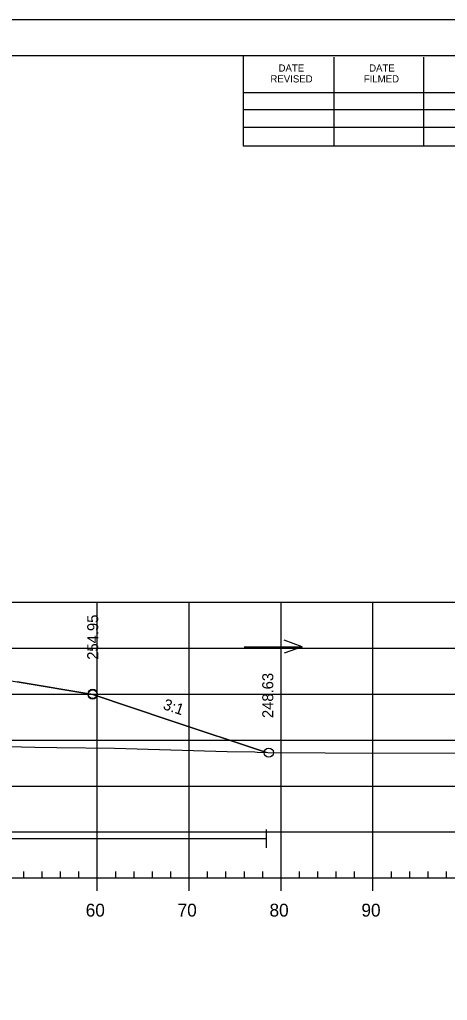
# Model space of a CAD drawing. Extents: x 1365647 to 1367999, y 387113 to 400173.
# Drawn here: x 1365945.6 to 1365992.2, y 398999.7 to 399106.3 of the extents above; entities that cross this region are included whole.
import ezdxf

# ---------------------------------------------------------------- set-up
doc = ezdxf.new("R2010")
doc.units = 0
for name, color, linetype in [('R_Axis', 7, 'Continuous'), ('R_Axis Annot', 7, 'Continuous'), ('R_Border', 7, 'Continuous'), ('R_Contours', 7, 'Continuous'), ('R_Exist Surface', 7, 'Continuous'), ('R_Fin Surface', 7, 'Continuous'), ('R_Fin Surface Annot', 7, 'Continuous'), ('R_Grid', 7, 'Continuous'), ('R_No Plot', 7, 'Continuous'), ('R_Water', 7, 'Continuous'), ('R_Water Annot', 7, 'Continuous'), ('R_Xsect Elev', 7, 'Continuous')]:
    doc.layers.add(name, color=color, linetype=linetype)

msp = doc.modelspace()

# ---------------------------------------------------------------- linework, layer by layer
at = {"layer": 'R_Axis'}
for p, q in [((1365749.09, 399012.97), (1366039.09, 399012.97)), ((1365946.09, 399012.97), (1365946.09, 399013.67)), ((1365948.09, 399012.97), (1365948.09, 399013.67)), ((1365950.09, 399012.97), (1365950.09, 399013.67)), ((1365952.09, 399012.97), (1365952.09, 399013.67)), ((1365954.09, 399011.57), (1365954.09, 399012.97)), ((1365956.09, 399012.97), (1365956.09, 399013.67)), ((1365958.09, 399012.97), (1365958.09, 399013.67)), ((1365960.09, 399012.97), (1365960.09, 399013.67)), ((1365962.09, 399012.97), (1365962.09, 399013.67)), ((1365964.09, 399011.57), (1365964.09, 399012.97)), ((1365966.09, 399012.97), (1365966.09, 399013.67)), ((1365968.09, 399012.97), (1365968.09, 399013.67)), ((1365970.09, 399012.97), (1365970.09, 399013.67)), ((1365972.09, 399012.97), (1365972.09, 399013.67)), ((1365974.09, 399011.57), (1365974.09, 399012.97)), ((1365976.09, 399012.97), (1365976.09, 399013.67)), ((1365978.09, 399012.97), (1365978.09, 399013.67)), ((1365980.09, 399012.97), (1365980.09, 399013.67)), ((1365982.09, 399012.97), (1365982.09, 399013.67)), ((1365984.09, 399011.57), (1365984.09, 399012.97)), ((1365986.09, 399012.97), (1365986.09, 399013.67)), ((1365988.09, 399012.97), (1365988.09, 399013.67)), ((1365990.09, 399012.97), (1365990.09, 399013.67)), ((1365992.09, 399012.97), (1365992.09, 399013.67))]:
    msp.add_line(p, q, dxfattribs=at)
at = {"layer": 'R_Border'}
for p, q in [((1365736.09, 399102.43), (1366052.27, 399102.43)), ((1365970.01, 399092.55), (1365970.01, 399102.43)), ((1365979.87, 399092.55), (1365979.87, 399102.23)), ((1365989.63, 399092.55), (1365989.63, 399102.23)), ((1365970.01, 399098.41), (1366009.17, 399098.41)), ((1365970.01, 399096.55), (1366009.17, 399096.55)), ((1365970.01, 399092.55), (1365970.01, 399094.61)), ((1365970.01, 399094.61), (1366009.17, 399094.61)), ((1366052.27, 399092.55), (1365970.01, 399092.55))]:
    msp.add_line(p, q, dxfattribs=at)
at = {"layer": 'R_Contours'}
msp.add_line((1365972.51, 399026.61), (1365962.03, 399030.1), dxfattribs=at)
for points in [[(1365962.03, 399030.1), (1365953.59, 399032.92), (1365945.36, 399034.29)], [(1365906.01, 399031.8), (1365906.6, 399031.8), (1365909.11, 399031.8), (1365911.33, 399031.81), (1365913, 399031.87), (1365914.47, 399031.87), (1365917.24, 399030.88), (1365918.28, 399030.49), (1365919.39, 399030.19), (1365922.76, 399029.27), (1365925.32, 399028.68), (1365927.21, 399028.19), (1365935.07, 399027.59), (1365937.07, 399027.44), (1365947.31, 399027.21), (1365949.67, 399027.17), (1365955.95, 399027.08), (1365968.23, 399026.73), (1365971.22, 399026.67), (1365971.5, 399026.66), (1365972.51, 399026.61)]]:
    msp.add_lwpolyline(points, dxfattribs=at)
at = {"layer": 'R_Exist Surface'}
msp.add_lwpolyline([(1365937.07, 399027.44), (1365947.31, 399027.21), (1365949.67, 399027.17), (1365955.95, 399027.08), (1365968.23, 399026.73), (1365971.22, 399026.67), (1365971.5, 399026.66), (1365972.64, 399026.6), (1365978.87, 399026.59), (1365998.33, 399026.54), (1366009.48, 399026.38), (1366012.35, 399026.32), (1366017.23, 399026.38), (1366031.57, 399026.53), (1366033.16, 399026.62), (1366037.16, 399026.66), (1366039.09, 399026.69)], dxfattribs=at)
at = {"layer": 'R_Fin Surface'}
msp.add_lwpolyline([(1365819.62, 399027.92), (1365830.64, 399024.25), (1365834.59, 399025.57), (1365835.17, 399025.66), (1365856.59, 399029.23), (1365862.59, 399029.82), (1365864.59, 399030.02), (1365894.09, 399032.91), (1365923.59, 399035.8), (1365925.59, 399035.99), (1365931.59, 399036.58), (1365945.36, 399034.29), (1365953.59, 399032.92), (1365962.03, 399030.1), (1365972.51, 399026.61)], dxfattribs=at)
at = {"layer": 'R_Grid'}
for p, q in [((1365749.09, 399042.97), (1366039.09, 399042.97)), ((1365954.09, 399012.97), (1365954.09, 399042.97)), ((1365964.09, 399012.97), (1365964.09, 399042.97)), ((1365974.09, 399012.97), (1365974.09, 399042.97)), ((1365984.09, 399012.97), (1365984.09, 399042.97)), ((1365749.09, 399037.97), (1366039.09, 399037.97)), ((1365749.09, 399032.97), (1366039.09, 399032.97)), ((1365749.09, 399027.97), (1366039.09, 399027.97)), ((1365749.09, 399022.97), (1366039.09, 399022.97)), ((1365749.09, 399017.97), (1366039.09, 399017.97)), ((1365749.09, 399012.97), (1366039.09, 399012.97))]:
    msp.add_line(p, q, dxfattribs=at)
at = {"layer": 'R_No Plot'}
msp.add_line((1365723.69, 399106.32), (1366057.03, 399106.32), dxfattribs=at)
msp.add_lwpolyline([(1365723.69, 399106.32), (1366057.03, 399106.32), (1366057.03, 398892.99), (1365723.69, 398892.99)], close=True, dxfattribs=at)
for centre in [(1365953.59, 399032.99), (1365953.59, 399032.99), (1365953.59, 399032.92), (1365972.75, 399026.6), (1365972.75, 399026.6)]:
    msp.add_circle(centre, 0.5, dxfattribs=at)
at = {"layer": 'R_Water'}
for p, q in [((1365972.51, 399016.25), (1365972.51, 399018.25)), ((1365881.83, 399017.25), (1365972.51, 399017.25))]:
    msp.add_line(p, q, dxfattribs=at)
at = {"layer": 'R_Water Annot'}
for p, q in [((1365976.37, 399038.12), (1365974.44, 399038.82)), ((1365970.08, 399038.12), (1365976.37, 399038.12)), ((1365976.37, 399038.12), (1365974.44, 399037.42))]:
    msp.add_line(p, q, dxfattribs=at)

# ---------------------------------------------------------------- texts
at = {"layer": 'R_Axis Annot'}
for s, p in [('60', (1365952.83, 399008.77)), ('70', (1365962.83, 399008.77)), ('80', (1365972.83, 399008.77)), ('90', (1365982.83, 399008.77))]:
    msp.add_text(s, height=1.4, dxfattribs=at).set_placement(p)
at = {"layer": 'R_Border'}
for s, p in [('DATE', (1365973.81, 399100.67)), ('DATE', (1365983.67, 399100.67)), ('REVISED', (1365972.93, 399099.49)), ('FILMED', (1365983.09, 399099.49))]:
    msp.add_text(s, height=0.782, rotation=360, dxfattribs=at).set_placement(p)
at = {"layer": 'R_Fin Surface Annot'}
msp.add_text('3:1', height=1.2, rotation=341.5651, dxfattribs=at).set_placement((1365961.16, 399031.36))
at = {"layer": 'R_Xsect Elev'}
for s, p in [('254.95', (1365954.19, 399036.7)), ('248.63', (1365973.24, 399030.36))]:
    msp.add_text(s, height=1.2, rotation=90, dxfattribs=at).set_placement(p)

doc.saveas('drawing.dxf')
